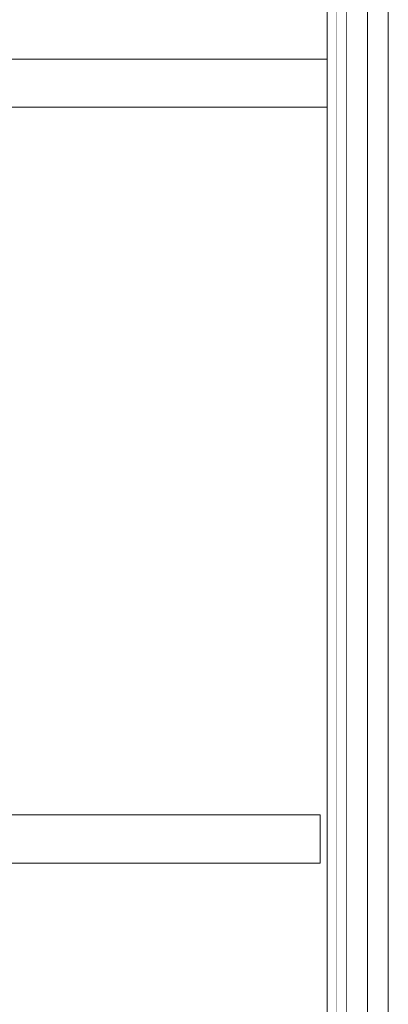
# Model space of a CAD drawing. Header units: millimetres. Extents: x -30280 to 100171, y -17460 to 4378.
# Tile 275 of 281: x 84518 to 84746, y -9198 to -8586. Entities that reach past the tile are written whole.
import ezdxf

# ---------------------------------------------------------------- set-up
doc = ezdxf.new("R2010")
doc.units = ezdxf.units.MM
doc.header["$MEASUREMENT"] = 0
doc.linetypes.add('Wipeout_Contour', pattern=[1000, 0, -1000])
doc.layers.add('Nuevo_08_E_Envans secs', color=7, linetype='Continuous')
doc.layers.add('Nuevo_09_EI_Mobiliari general', color=7, linetype='Continuous')
doc.layers.add('Nuevo_08_E_Envans secs_Pluma_Nº__1', color=7, linetype='Continuous', lineweight=5)
doc.layers.add('Nuevo_09_EI_Mobiliari general_Pluma_Nº__1', color=7, linetype='Continuous', lineweight=5)

# ---------------------------------------------------------------- blocks, each defined once
blk = doc.blocks.new('Elem Sección_244_3', base_point=(91863.52, -13459.98))
at = {"layer": 'Nuevo_08_E_Envans secs_Pluma_Nº__1', "color": 7, "linetype": 'Continuous', "lineweight": 5}
for p, q in [((84714.41, -6509.98), (84714.41, -9807.98)), ((84720.41, -6509.98), (84720.41, -9807.98)), ((84733.41, -6509.98), (84733.41, -9807.98)), ((84708.41, -7362.98), (84708.41, -8609.98)), ((84708.41, -8609.98), (84708.41, -8639.98)), ((84708.41, -8639.98), (84708.41, -9807.98))]:
    blk.add_line(p, q, dxfattribs=at)
at = {"layer": 'Nuevo_08_E_Envans secs_Pluma_Nº__1', "color": 7, "linetype": 'Continuous', "lineweight": 5, "flags": 128}
blk.add_lwpolyline([(84746.41, -6159.98), (84746.41, -6199.98), (84746.41, -6219.98), (84746.41, -6509.98), (84746.41, -9807.98)], dxfattribs=at)
blk = doc.blocks.new('Elem Sección_291_3', base_point=(91863.52, -13459.98))
at = {"color": 254, "linetype": 'Wipeout_Contour', "lineweight": 0, "ltscale": 340500.887167}
blk.add_wipeout([(84720.41, -6509.98), (84714.41, -6509.98), (84714.41, -9807.98), (84720.41, -9807.98)], dxfattribs=at).dxf.layer = 'Nuevo_08_E_Envans secs'
blk = doc.blocks.new('Elem Sección_295_3', base_point=(91863.52, -13459.98))
at = {"layer": 'Nuevo_09_EI_Mobiliari general_Pluma_Nº__1', "color": 7, "linetype": 'Continuous', "lineweight": 5}
for p, q in [((84409.26, -8609.98), (84409.26, -8639.98)), ((84708.41, -8609.98), (84409.26, -8609.98)), ((84708.41, -8639.98), (84409.26, -8639.98))]:
    blk.add_line(p, q, dxfattribs=at)
blk = doc.blocks.new('Elem Sección_296_3', base_point=(91863.52, -13459.98))
at = {"layer": 'Nuevo_09_EI_Mobiliari general_Pluma_Nº__1', "color": 7, "linetype": 'Continuous', "lineweight": 5}
for p, q in [((84704.11, -9079.98), (83908.41, -9079.98)), ((84704.11, -9079.98), (84704.11, -9109.98)), ((84704.11, -9109.98), (83908.41, -9109.98))]:
    blk.add_line(p, q, dxfattribs=at)

msp = doc.modelspace()

# ---------------------------------------------------------------- block references
at = {"layer": 'Nuevo_08_E_Envans secs', "lineweight": 0}
msp.add_blockref('Elem Sección_244_3', (91863.52, -13459.98), dxfattribs=at)

# ---------------------------------------------------------------- next in the draw order: block references
msp.add_blockref('Elem Sección_291_3', (91863.52, -13459.98), dxfattribs=at)

# ---------------------------------------------------------------- next in the draw order: block references
at = {"layer": 'Nuevo_09_EI_Mobiliari general', "lineweight": 0}
for name in ['Elem Sección_295_3', 'Elem Sección_296_3']:
    msp.add_blockref(name, (91863.52, -13459.98), dxfattribs=at)

doc.saveas('drawing.dxf')
